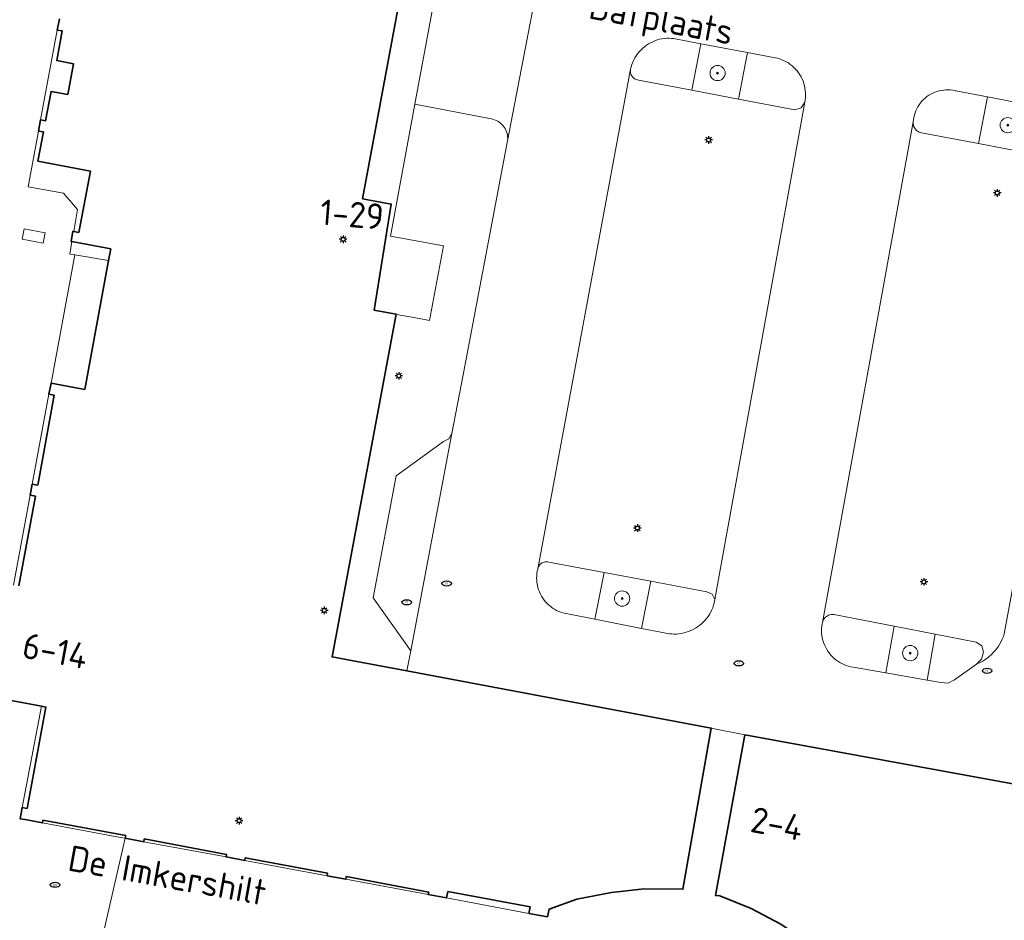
# Model space of a CAD drawing. Header units: metres. Extents: x 152610 to 160096, y 456114 to 462495.
# Tile 371 of 656: x 157693 to 157745, y 460179 to 460226. Entities that reach past the tile are written whole.
import ezdxf
from ezdxf.enums import TextEntityAlignment as Align

# ---------------------------------------------------------------- set-up
doc = ezdxf.new("R2010")
doc.units = ezdxf.units.M
doc.header["$LTSCALE"] = 0.5
doc.layers.get('0').update_dxf_attribs({"linetype": 'CONTINUOUS'})
for name, color, linetype, lineweight in [('B-PV-GR-BEPLANTING_CULTUUR_HEESTERS-GV', 251, 'CONTINUOUS', 18), ('B-PV-GR-BOOM-S', 251, 'CONTINUOUS', 25), ('B-PV-IE-MEUBILAIR-S', 251, 'CONTINUOUS', 25), ('B-PV-IE-TERREINAFSCHEIDING_KUNSTMATIG_MUUR-GV', 251, 'CONTINUOUS', 18), ('B-PV-OG-BEBOUWING-GV', 6, 'CONTINUOUS', 35), ('B-PV-OG-BEBOUWING-T18', 1, 'CONTINUOUS', 18), ('B-PV-OG-TOPOGRAFIE-T18', 1, 'CONTINUOUS', 18), ('B-PV-VH-ONVERHARD_ZAND-GV', 251, 'CONTINUOUS', 18), ('B-PV-VH-OPENVERHARDING_BETONSTRAATSTEEN-GV', 251, 'CONTINUOUS', 18), ('B-PV-VH-OPENVERHARDING_SIERBESTRATING-GV', 251, 'CONTINUOUS', 18)]:
    doc.layers.add(name, color=color, linetype=linetype, lineweight=lineweight)
doc.styles.add('NLCS-ISO', font='NLCS-ISO.ttf')
doc.styles.add('NLCS-ISO-M750-T18', font='NLCS-ISO.ttf', dxfattribs={"height": 1.35})

# ---------------------------------------------------------------- blocks, each defined once
blk = doc.blocks.new('SIE-MEUBILAIR_PAAL_LICHTMAST-SO')
for points in [[(-0.62, 0), (-1, 0)], [(-0.71, 0.71), (-0.44, 0.44)], [(0, 1), (0, 0.62)], [(0.44, 0.44), (0.71, 0.71)], [(1, 0), (0.62, 0)], [(-0.71, -0.71), (-0.44, -0.44)], [(0, -0.62), (0, -1)], [(0.44, -0.44), (0.71, -0.71)]]:
    blk.add_lwpolyline(points)
blk.add_circle((0, 0), 0.5)
blk = doc.blocks.new('SIE-MEUBILAIR_PUT_RIOOLPUT-SO')
blk.add_ellipse((0, 0), major_axis=(1.25, 0), ratio=0.54)
at = {"style": 'NLCS-ISO'}
blk.add_text('ri', height=0.75, dxfattribs=at).set_placement((-0.04, 0.07), align=Align.MIDDLE_CENTER)
blk = doc.blocks.new('SIE-MEUBILAIR_PUT_BRANDKRAAN-SO')
blk.add_ellipse((0, 0), major_axis=(1.25, 0), ratio=0.54)
at = {"style": 'NLCS-ISO'}
blk.add_text('bk', height=0.75, dxfattribs=at).set_placement((0.03, 0), align=Align.MIDDLE_CENTER)
blk = doc.blocks.new('SGR-BOOM_GBKN-SO')
at = {"linetype": 'ByBlock', "lineweight": 18}
h = blk.add_hatch(color=0, dxfattribs=at)
h.dxf.hatch_style = 1
edge = h.paths.add_edge_path()
edge.add_arc((0, 0), 0.25, 0, 360)
at = {"color": 0, "linetype": 'ByBlock', "lineweight": 18}
for radius in [2, 0.25]:
    blk.add_circle((0, 0), radius, dxfattribs=at)
at = {"color": 0, "linetype": 'ByBlock', "lineweight": 18, "style": 'NLCS-ISO'}
blk.add_attdef('SOORT', (2.5, 0), '', height=1.5, dxfattribs=at)

msp = doc.modelspace()

# ---------------------------------------------------------------- linework, layer by layer
at = {"layer": 'B-PV-GR-BEPLANTING_CULTUUR_HEESTERS-GV', "flags": 128}
msp.add_lwpolyline([(157697.976, 460213.556), (157696.199, 460213.85), (157694.95, 460207.11), (157696.72, 460206.78)], close=True, dxfattribs=at)
at = {"layer": 'B-PV-IE-TERREINAFSCHEIDING_KUNSTMATIG_MUUR-GV', "flags": 128}
msp.add_lwpolyline([(157693.536, 460215.219), (157693.437, 460214.675), (157694.537, 460214.476), (157694.635, 460215.02)], close=True, dxfattribs=at)
at = {"layer": 'B-PV-OG-BEBOUWING-GV', "flags": 128}
for points in [[(157692.21, 460190.529), (157693.318, 460190.323), (157694.445, 460190.113), (157694.68, 460190.07), (157693.69, 460184.74), (157693.43, 460184.79), (157693.32, 460184.2), (157693.581, 460184.151), (157694.5, 460183.98), (157694.525, 460184.12), (157698.876, 460183.312), (157698.85, 460183.17), (157699.83, 460182.99), (157699.857, 460183.132), (157704.184, 460182.32), (157704.16, 460182.19), (157705.14, 460182), (157705.167, 460182.142), (157709.497, 460181.332), (157709.48, 460181.2), (157710.45, 460181.02), (157710.477, 460181.152), (157714.814, 460180.342), (157714.79, 460180.21), (157715.76, 460180.03), (157715.83, 460180.37), (157720.15, 460179.57), (157720.09, 460179.22), (157721.07, 460179.04), (157721.147, 460179.45), (157722.609, 460179.967), (157724.433, 460180.313), (157726.145, 460180.515), (157728.19, 460180.491), (157729.68, 460188.97), (157713.67, 460191.97), (157710.75, 460192.52), (157709.73, 460192.71), (157713.11, 460210.73), (157712.23, 460210.89), (157711.95, 460210.94), (157712.85, 460216.53), (157711.34, 460216.81), (157714.35, 460233)], [(157695.39, 460226.27), (157695.28, 460225.68), (157695.54, 460225.63), (157695.25, 460224.07), (157696.14, 460223.9), (157695.83, 460222.29), (157694.95, 460222.45), (157694.66, 460220.91), (157694.4, 460220.96), (157694.29, 460220.37), (157694.55, 460220.32), (157694.26, 460218.78), (157697.02, 460218.26), (157696.41, 460215.04), (157696.141, 460215.088), (157696.097, 460215.096), (157696, 460214.56), (157696.046, 460214.551), (157696.32, 460214.5), (157698.09, 460214.17), (157697.976, 460213.556), (157696.72, 460206.78), (157694.95, 460207.11), (157694.84, 460206.52), (157695.12, 460206.47), (157694.25, 460201.75), (157693.96, 460201.8), (157693.85, 460201.21), (157694.14, 460201.16), (157693.26, 460196.44)], [(157749.28, 460185.35), (157731.45, 460188.61), (157729.902, 460180.167), (157730.126, 460180.135), (157731.771, 460179.473), (157733.331, 460178.651), (157734.8, 460177.67), (157736.163, 460176.552), (157736.127, 460176.345), (157736.837, 460176.212), (157736.872, 460176.419), (157741.48, 460175.56), (157741.444, 460175.353), (157742.155, 460175.223), (157742.189, 460175.43), (157745.635, 460174.79)]]:
    msp.add_lwpolyline(points, dxfattribs=at)
at = {"layer": 'B-PV-VH-ONVERHARD_ZAND-GV', "flags": 128}
for points in [[(157731.583, 460224.498), (157729.126, 460224.963), (157728.663, 460222.514), (157731.12, 460222.048)], [(157746.669, 460221.69), (157744.213, 460222.16), (157743.743, 460219.704), (157746.199, 460219.236)], [(157726.498, 460196.691), (157724.041, 460197.152), (157723.56, 460194.691), (157726.014, 460194.212)], [(157741.459, 460193.907), (157739.299, 460194.324), (157738.865, 460191.866), (157741.032, 460191.484)]]:
    msp.add_lwpolyline(points, close=True, dxfattribs=at)
at = {"layer": 'B-PV-VH-OPENVERHARDING_BETONSTRAATSTEEN-GV', "flags": 128}
for points in [[(157715.426, 460228.944), (157714.128, 460221.969), (157714.094, 460221.788), (157718.008, 460221.027), (157718.1, 460221.014), (157718.19, 460220.993), (157718.277, 460220.965), (157718.363, 460220.929), (157718.444, 460220.885), (157718.522, 460220.835), (157718.595, 460220.778), (157718.663, 460220.716), (157718.725, 460220.647), (157718.781, 460220.574), (157718.831, 460220.496), (157718.873, 460220.414), (157718.909, 460220.328), (157718.936, 460220.24), (157718.956, 460220.15), (157718.969, 460220.058), (157718.973, 460219.966), (157718.969, 460219.873), (157718.967, 460219.852), (157720.602, 460228.431)], [(157720.602, 460228.431), (157718.967, 460219.852), (157717.009, 460209.576), (157716.624, 460207.552), (157716.035, 460204.465), (157713.871, 460193.034), (157713.67, 460191.97), (157729.68, 460188.97), (157731.45, 460188.61), (157749.28, 460185.35)], [(157692.98, 460196.49), (157693.85, 460201.21), (157693.96, 460201.8), (157694.84, 460206.52), (157694.95, 460207.11), (157696.199, 460213.85), (157695.93, 460213.896), (157696.046, 460214.551), (157696, 460214.56), (157696.097, 460215.096), (157696.141, 460215.088), (157696.343, 460216.238), (157695.601, 460217.101), (157693.754, 460217.435), (157694.29, 460220.37), (157694.4, 460220.96), (157695.28, 460225.68), (157695.39, 460226.27)], [(157749.748, 460219.063), (157745.091, 460193.918), (157745.044, 460193.782), (157744.989, 460193.65), (157744.927, 460193.52), (157744.857, 460193.394), (157744.781, 460193.273), (157744.698, 460193.155), (157744.609, 460193.043), (157744.514, 460192.936), (157744.413, 460192.834), (157744.306, 460192.738), (157744.194, 460192.648), (157744.077, 460192.564), (157743.956, 460192.487), (157743.831, 460192.417), (157743.702, 460192.354), (157743.638, 460192.326), (157742.474, 460191.504), (157742.136, 460191.331), (157741.757, 460191.356), (157741.032, 460191.484), (157738.865, 460191.866), (157737.136, 460192.171), (157737.013, 460192.194), (157736.892, 460192.224), (157736.773, 460192.263), (157736.657, 460192.308), (157736.544, 460192.362), (157736.434, 460192.422), (157736.329, 460192.489), (157736.228, 460192.563), (157736.132, 460192.643), (157736.041, 460192.729), (157735.957, 460192.821), (157735.878, 460192.918), (157735.805, 460193.019), (157735.739, 460193.126), (157735.681, 460193.236), (157735.629, 460193.35), (157735.584, 460193.466), (157735.547, 460193.586), (157735.518, 460193.707), (157735.497, 460193.83), (157735.484, 460193.955), (157735.479, 460194.08), (157735.481, 460194.204), (157735.492, 460194.329), (157735.51, 460194.453), (157735.524, 460194.519), (157740.304, 460220.85), (157740.315, 460220.969), (157740.335, 460221.088), (157740.362, 460221.205), (157740.397, 460221.319), (157740.44, 460221.431), (157740.49, 460221.54), (157740.547, 460221.646), (157740.611, 460221.747), (157740.682, 460221.844), (157740.759, 460221.936), (157740.841, 460222.023), (157740.93, 460222.104), (157741.024, 460222.179), (157741.122, 460222.247), (157741.225, 460222.309), (157741.332, 460222.364), (157741.442, 460222.411), (157741.555, 460222.451), (157741.67, 460222.484), (157741.788, 460222.508), (157741.907, 460222.525), (157742.026, 460222.534), (157742.146, 460222.535), (157742.266, 460222.528), (157742.385, 460222.513), (157742.502, 460222.49), (157742.539, 460222.481), (157744.213, 460222.16), (157746.669, 460221.69)], [(157746.199, 460219.236), (157743.743, 460219.704), (157740.745, 460220.275), (157740.682, 460220.288), (157740.621, 460220.309), (157740.563, 460220.338), (157740.509, 460220.373), (157740.46, 460220.415), (157740.416, 460220.462), (157740.379, 460220.515), (157740.348, 460220.572), (157740.325, 460220.632), (157740.309, 460220.694), (157740.301, 460220.758), (157740.302, 460220.823), (157740.304, 460220.85), (157735.524, 460194.519), (157735.542, 460194.582), (157735.568, 460194.643), (157735.601, 460194.7), (157735.64, 460194.752), (157735.686, 460194.8), (157735.737, 460194.841), (157735.793, 460194.876), (157735.852, 460194.904), (157735.915, 460194.925), (157735.98, 460194.937), (157736.045, 460194.942), (157736.111, 460194.939), (157736.135, 460194.936), (157739.299, 460194.324), (157741.459, 460193.907), (157743.619, 460193.489), (157743.918, 460193.298), (157744.001, 460192.953), (157743.89, 460192.599), (157743.638, 460192.326), (157743.702, 460192.354), (157743.831, 460192.417), (157743.956, 460192.487), (157744.077, 460192.564), (157744.194, 460192.648), (157744.306, 460192.738), (157744.413, 460192.834), (157744.514, 460192.936), (157744.609, 460193.043), (157744.698, 460193.155), (157744.781, 460193.273), (157744.857, 460193.394), (157744.927, 460193.52), (157744.989, 460193.65), (157745.044, 460193.782), (157745.091, 460193.918), (157749.748, 460219.063)], [(157697.671, 460178.058), (157698.85, 460183.17), (157698.608, 460183.215), (157694.5, 460183.98), (157693.581, 460184.151), (157693.32, 460184.2), (157693.43, 460184.79), (157694.445, 460190.113), (157693.318, 460190.323), (157692.21, 460190.529)]]:
    msp.add_lwpolyline(points, dxfattribs=at)
for points in [[(157727.34, 460225.247), (157727.468, 460225.249), (157727.596, 460225.244), (157727.684, 460225.235), (157729.126, 460224.963), (157731.583, 460224.498), (157733.04, 460224.223), (157733.162, 460224.196), (157733.282, 460224.161), (157733.4, 460224.118), (157733.515, 460224.068), (157733.626, 460224.011), (157733.734, 460223.947), (157733.837, 460223.876), (157733.936, 460223.799), (157734.029, 460223.715), (157734.117, 460223.626), (157734.199, 460223.531), (157734.274, 460223.431), (157734.344, 460223.327), (157734.406, 460223.218), (157734.461, 460223.106), (157734.509, 460222.99), (157734.55, 460222.872), (157734.583, 460222.751), (157734.608, 460222.628), (157734.625, 460222.505), (157734.634, 460222.38), (157734.636, 460222.254), (157734.629, 460222.129), (157734.614, 460222.005), (157734.594, 460221.892), (157729.866, 460195.731), (157729.833, 460195.55), (157729.798, 460195.424), (157729.755, 460195.299), (157729.705, 460195.178), (157729.647, 460195.06), (157729.582, 460194.946), (157729.511, 460194.836), (157729.433, 460194.73), (157729.348, 460194.63), (157729.258, 460194.534), (157729.162, 460194.445), (157729.061, 460194.361), (157728.955, 460194.284), (157728.844, 460194.214), (157728.729, 460194.15), (157728.611, 460194.093), (157728.489, 460194.044), (157728.365, 460194.002), (157728.238, 460193.968), (157728.109, 460193.941), (157727.979, 460193.923), (157727.848, 460193.912), (157727.717, 460193.91), (157727.586, 460193.915), (157727.475, 460193.926), (157726.014, 460194.212), (157723.56, 460194.691), (157722.133, 460194.97), (157722.011, 460194.992), (157721.891, 460195.021), (157721.773, 460195.058), (157721.658, 460195.102), (157721.546, 460195.154), (157721.437, 460195.213), (157721.333, 460195.279), (157721.233, 460195.352), (157721.138, 460195.431), (157721.048, 460195.515), (157720.964, 460195.606), (157720.885, 460195.702), (157720.814, 460195.802), (157720.749, 460195.907), (157720.69, 460196.016), (157720.639, 460196.129), (157720.596, 460196.245), (157720.56, 460196.363), (157720.532, 460196.483), (157720.511, 460196.605), (157720.498, 460196.728), (157720.494, 460196.851), (157720.497, 460196.975), (157720.509, 460197.098), (157720.528, 460197.22), (157720.548, 460197.312), (157720.56, 460197.372), (157720.579, 460197.429), (157725.437, 460223.626), (157725.468, 460223.75), (157725.506, 460223.872), (157725.552, 460223.992), (157725.605, 460224.109), (157725.665, 460224.222), (157725.732, 460224.33), (157725.806, 460224.435), (157725.886, 460224.535), (157725.973, 460224.629), (157726.065, 460224.718), (157726.162, 460224.801), (157726.265, 460224.878), (157726.372, 460224.948), (157726.483, 460225.011), (157726.598, 460225.068), (157726.716, 460225.117), (157726.837, 460225.158), (157726.961, 460225.192), (157727.086, 460225.218), (157727.213, 460225.237)], [(157727.596, 460225.244), (157727.468, 460225.249), (157727.34, 460225.247), (157727.213, 460225.237), (157727.086, 460225.218), (157726.961, 460225.192), (157726.837, 460225.158), (157726.716, 460225.117), (157726.598, 460225.068), (157726.483, 460225.011), (157726.372, 460224.948), (157726.265, 460224.878), (157726.162, 460224.801), (157726.065, 460224.718), (157725.973, 460224.629), (157725.886, 460224.535), (157725.806, 460224.435), (157725.732, 460224.33), (157725.665, 460224.222), (157725.605, 460224.109), (157725.552, 460223.992), (157725.506, 460223.872), (157725.468, 460223.75), (157725.437, 460223.626), (157725.429, 460223.57), (157725.427, 460223.508), (157725.434, 460223.446), (157725.448, 460223.385), (157725.471, 460223.327), (157725.5, 460223.272), (157725.536, 460223.222), (157725.578, 460223.176), (157725.626, 460223.136), (157725.679, 460223.103), (157725.735, 460223.076), (157725.795, 460223.057), (157725.856, 460223.046), (157728.663, 460222.514), (157729.126, 460224.963), (157727.684, 460225.235)], [(157733.04, 460224.223), (157731.583, 460224.498), (157731.12, 460222.048), (157734.067, 460221.489), (157734.415, 460221.58), (157734.594, 460221.892), (157734.614, 460222.005), (157734.629, 460222.129), (157734.636, 460222.254), (157734.634, 460222.38), (157734.625, 460222.505), (157734.608, 460222.628), (157734.583, 460222.751), (157734.55, 460222.872), (157734.509, 460222.99), (157734.461, 460223.106), (157734.406, 460223.218), (157734.344, 460223.327), (157734.274, 460223.431), (157734.199, 460223.531), (157734.117, 460223.626), (157734.029, 460223.715), (157733.936, 460223.799), (157733.837, 460223.876), (157733.734, 460223.947), (157733.626, 460224.011), (157733.515, 460224.068), (157733.4, 460224.118), (157733.282, 460224.161), (157733.162, 460224.196)], [(157725.429, 460223.57), (157725.437, 460223.626), (157720.579, 460197.429), (157720.605, 460197.484), (157720.639, 460197.534), (157720.679, 460197.58), (157720.725, 460197.62), (157720.775, 460197.653), (157720.829, 460197.68), (157720.887, 460197.7), (157720.946, 460197.711), (157721.007, 460197.715), (157721.067, 460197.711), (157721.127, 460197.699), (157721.136, 460197.696), (157724.041, 460197.152), (157726.498, 460196.691), (157729.447, 460196.139), (157729.732, 460196.013), (157729.866, 460195.731), (157734.594, 460221.892), (157734.415, 460221.58), (157734.067, 460221.489), (157731.12, 460222.048), (157728.663, 460222.514), (157725.856, 460223.046), (157725.795, 460223.057), (157725.735, 460223.076), (157725.679, 460223.103), (157725.626, 460223.136), (157725.578, 460223.176), (157725.536, 460223.222), (157725.5, 460223.272), (157725.471, 460223.327), (157725.448, 460223.385), (157725.434, 460223.446), (157725.427, 460223.508)], [(157742.266, 460222.528), (157742.146, 460222.535), (157742.026, 460222.534), (157741.907, 460222.525), (157741.788, 460222.508), (157741.67, 460222.484), (157741.555, 460222.451), (157741.442, 460222.411), (157741.332, 460222.364), (157741.225, 460222.309), (157741.122, 460222.247), (157741.024, 460222.179), (157740.93, 460222.104), (157740.841, 460222.023), (157740.759, 460221.936), (157740.682, 460221.844), (157740.611, 460221.747), (157740.547, 460221.646), (157740.49, 460221.54), (157740.44, 460221.431), (157740.397, 460221.319), (157740.362, 460221.205), (157740.335, 460221.088), (157740.315, 460220.969), (157740.304, 460220.85), (157740.302, 460220.823), (157740.301, 460220.758), (157740.309, 460220.694), (157740.325, 460220.632), (157740.348, 460220.572), (157740.379, 460220.515), (157740.416, 460220.462), (157740.46, 460220.415), (157740.509, 460220.373), (157740.563, 460220.338), (157740.621, 460220.309), (157740.682, 460220.288), (157740.745, 460220.275), (157743.743, 460219.704), (157744.213, 460222.16), (157742.539, 460222.481), (157742.502, 460222.49), (157742.385, 460222.513)], [(157718.008, 460221.027), (157714.094, 460221.788), (157712.8, 460214.84), (157715.6, 460214.33), (157714.86, 460210.4), (157714.6, 460210.45), (157714.13, 460210.54), (157713.52, 460210.65), (157713.32, 460210.69), (157713.11, 460210.73), (157709.73, 460192.71), (157710.75, 460192.52), (157713.67, 460191.97), (157713.871, 460193.034), (157711.898, 460195.825), (157713.101, 460202.238), (157715.599, 460204.031), (157715.881, 460204.183), (157716.035, 460204.465), (157716.624, 460207.552), (157717.009, 460209.576), (157718.967, 460219.852), (157718.969, 460219.873), (157718.973, 460219.966), (157718.969, 460220.058), (157718.956, 460220.15), (157718.936, 460220.24), (157718.909, 460220.328), (157718.873, 460220.414), (157718.831, 460220.496), (157718.781, 460220.574), (157718.725, 460220.647), (157718.663, 460220.716), (157718.595, 460220.778), (157718.522, 460220.835), (157718.444, 460220.885), (157718.363, 460220.929), (157718.277, 460220.965), (157718.19, 460220.993), (157718.1, 460221.014)], [(157693.536, 460215.219), (157694.635, 460215.02), (157694.537, 460214.476), (157693.437, 460214.675)], [(157713.871, 460193.034), (157716.035, 460204.465), (157715.881, 460204.183), (157715.599, 460204.031), (157713.101, 460202.238), (157711.898, 460195.825)], [(157721.067, 460197.711), (157721.007, 460197.715), (157720.946, 460197.711), (157720.887, 460197.7), (157720.829, 460197.68), (157720.775, 460197.653), (157720.725, 460197.62), (157720.679, 460197.58), (157720.639, 460197.534), (157720.605, 460197.484), (157720.579, 460197.429), (157720.56, 460197.372), (157720.548, 460197.312), (157720.528, 460197.22), (157720.509, 460197.098), (157720.497, 460196.975), (157720.494, 460196.851), (157720.498, 460196.728), (157720.511, 460196.605), (157720.532, 460196.483), (157720.56, 460196.363), (157720.596, 460196.245), (157720.639, 460196.129), (157720.69, 460196.016), (157720.749, 460195.907), (157720.814, 460195.802), (157720.885, 460195.702), (157720.964, 460195.606), (157721.048, 460195.515), (157721.138, 460195.431), (157721.233, 460195.352), (157721.333, 460195.279), (157721.437, 460195.213), (157721.546, 460195.154), (157721.658, 460195.102), (157721.773, 460195.058), (157721.891, 460195.021), (157722.011, 460194.992), (157722.133, 460194.97), (157723.56, 460194.691), (157724.041, 460197.152), (157721.136, 460197.696), (157721.127, 460197.699)], [(157729.447, 460196.139), (157726.498, 460196.691), (157726.014, 460194.212), (157727.475, 460193.926), (157727.586, 460193.915), (157727.717, 460193.91), (157727.848, 460193.912), (157727.979, 460193.923), (157728.109, 460193.941), (157728.238, 460193.968), (157728.365, 460194.002), (157728.489, 460194.044), (157728.611, 460194.093), (157728.729, 460194.15), (157728.844, 460194.214), (157728.955, 460194.284), (157729.061, 460194.361), (157729.162, 460194.445), (157729.258, 460194.534), (157729.348, 460194.63), (157729.433, 460194.73), (157729.511, 460194.836), (157729.582, 460194.946), (157729.647, 460195.06), (157729.705, 460195.178), (157729.755, 460195.299), (157729.798, 460195.424), (157729.833, 460195.55), (157729.866, 460195.731), (157729.732, 460196.013)], [(157736.111, 460194.939), (157736.045, 460194.942), (157735.98, 460194.937), (157735.915, 460194.925), (157735.852, 460194.904), (157735.793, 460194.876), (157735.737, 460194.841), (157735.686, 460194.8), (157735.64, 460194.752), (157735.601, 460194.7), (157735.568, 460194.643), (157735.542, 460194.582), (157735.524, 460194.519), (157735.51, 460194.453), (157735.492, 460194.329), (157735.481, 460194.204), (157735.479, 460194.08), (157735.484, 460193.955), (157735.497, 460193.83), (157735.518, 460193.707), (157735.547, 460193.586), (157735.584, 460193.466), (157735.629, 460193.35), (157735.681, 460193.236), (157735.739, 460193.126), (157735.805, 460193.019), (157735.878, 460192.918), (157735.957, 460192.821), (157736.041, 460192.729), (157736.132, 460192.643), (157736.228, 460192.563), (157736.329, 460192.489), (157736.434, 460192.422), (157736.544, 460192.362), (157736.657, 460192.308), (157736.773, 460192.263), (157736.892, 460192.224), (157737.013, 460192.194), (157737.136, 460192.171), (157738.865, 460191.866), (157739.299, 460194.324), (157736.135, 460194.936)], [(157743.619, 460193.489), (157741.459, 460193.907), (157741.032, 460191.484), (157741.757, 460191.356), (157742.136, 460191.331), (157742.474, 460191.504), (157743.638, 460192.326), (157743.89, 460192.599), (157744.001, 460192.953), (157743.918, 460193.298)]]:
    msp.add_lwpolyline(points, close=True, dxfattribs=at)
at = {"layer": 'B-PV-VH-OPENVERHARDING_SIERBESTRATING-GV', "flags": 128}
msp.add_lwpolyline([(157733.331, 460178.651), (157731.771, 460179.473), (157730.126, 460180.135), (157729.902, 460180.167), (157731.45, 460188.61), (157729.68, 460188.97), (157728.19, 460180.491), (157726.145, 460180.515), (157724.433, 460180.313), (157722.609, 460179.967), (157721.147, 460179.45), (157721.07, 460179.04), (157720.09, 460179.22), (157715.76, 460180.03), (157714.79, 460180.21), (157710.45, 460181.02), (157709.48, 460181.2), (157705.14, 460182), (157704.16, 460182.19), (157699.83, 460182.99), (157698.85, 460183.17), (157697.671, 460178.058)], dxfattribs=at)

# ---------------------------------------------------------------- block references
at = {"layer": 'B-PV-GR-BOOM-S', "xscale": 0.2, "yscale": 0.2, "zscale": 0.2}
for p in [(157730.013, 460223.418), (157745.276, 460220.679), (157724.989, 460195.778), (157740.146, 460192.909)]:
    msp.add_blockref('SGR-BOOM_GBKN-SO', p, dxfattribs=at)
at = {"layer": 'B-PV-IE-MEUBILAIR-S', "xscale": 0.2, "yscale": 0.2, "zscale": 0.2}
for name, p in [('SIE-MEUBILAIR_PAAL_LICHTMAST-SO', (157729.541, 460219.901)), ('SIE-MEUBILAIR_PAAL_LICHTMAST-SO', (157744.724, 460217.113)), ('SIE-MEUBILAIR_PAAL_LICHTMAST-SO', (157710.313, 460214.674)), ('SIE-MEUBILAIR_PAAL_LICHTMAST-SO', (157713.246, 460207.492)), ('SIE-MEUBILAIR_PAAL_LICHTMAST-SO', (157725.792, 460199.486)), ('SIE-MEUBILAIR_PUT_RIOOLPUT-SO', (157715.76, 460196.57)), ('SIE-MEUBILAIR_PAAL_LICHTMAST-SO', (157740.865, 460196.659)), ('SIE-MEUBILAIR_PAAL_LICHTMAST-SO', (157709.323, 460195.155)), ('SIE-MEUBILAIR_PUT_RIOOLPUT-SO', (157713.66, 460195.58)), ('SIE-MEUBILAIR_PUT_RIOOLPUT-SO', (157731.13, 460192.37)), ('SIE-MEUBILAIR_PUT_RIOOLPUT-SO', (157744.19, 460191.98)), ('SIE-MEUBILAIR_PAAL_LICHTMAST-SO', (157704.843, 460184.095)), ('SIE-MEUBILAIR_PUT_BRANDKRAAN-SO', (157695.16, 460180.718))]:
    msp.add_blockref(name, p, dxfattribs=at)

# ---------------------------------------------------------------- texts
at = {"layer": 'B-PV-OG-BEBOUWING-T18', "style": 'NLCS-ISO-M750-T18'}
for s, rotation, p in [('1-29', 355.4, (157710.78, 460215.984)), ('6-14', 349.5, (157695.168, 460193.032)), ('2-4', 349.6, (157733.135, 460183.938))]:
    msp.add_text(s, height=1.35, rotation=rotation, dxfattribs=at).set_placement(p, align=Align.MIDDLE)
at = {"layer": 'B-PV-OG-TOPOGRAFIE-T18', "style": 'NLCS-ISO-M750-T18'}
for s, rotation, p in [('Dafplaats', 349.4, (157727.021, 460226.066)), ('De Imkershilt', 349.8, (157701.069, 460181.223))]:
    msp.add_text(s, height=1.35, rotation=rotation, dxfattribs=at).set_placement(p, align=Align.MIDDLE)

doc.saveas('drawing.dxf')
